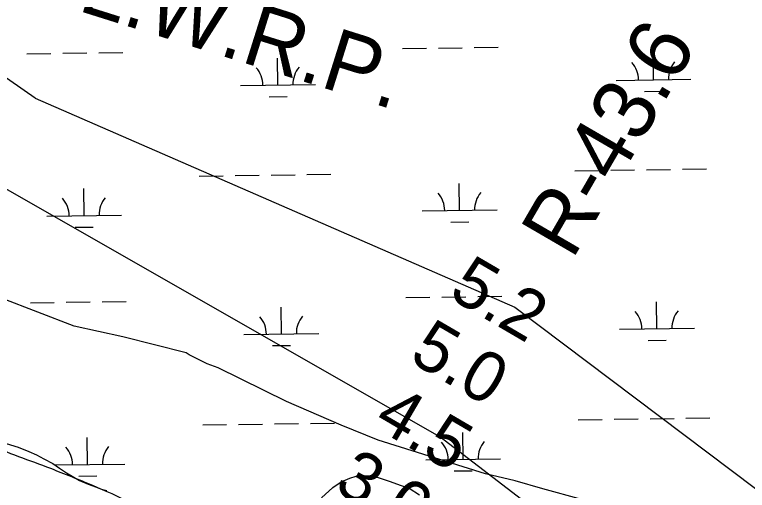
# Model space of a CAD drawing. Extents: x 3767014 to 3805179, y 361544 to 387384.
# Drawn here: x 3790016 to 3790995, y 377559 to 378195 of the extents above; entities that cross this region are included whole.
import ezdxf

# ---------------------------------------------------------------- set-up
doc = ezdxf.new("R2010")
doc.units = 0
for name, color, linetype in [('V-RIVR-EDGE', 7, 'Continuous'), ('V-RIVR-RANG', 7, 'Continuous'), ('V-RIVR-RANG-IDEN', 7, 'Continuous'), ('V-ROAD-CNTR', 7, 'Continuous'), ('V-SITE-VEGE', 7, 'Continuous'), ('V-TOPO-MINR', 7, 'Continuous'), ('V-TOPO-WATR-IDEN', 7, 'Continuous'), ('V-WETL-SWMP', 7, 'Continuous')]:
    doc.layers.add(name, color=color, linetype=linetype)

msp = doc.modelspace()

# ---------------------------------------------------------------- linework, layer by layer
at = {"layer": 'V-RIVR-EDGE'}
msp.add_spline([(3788386.899, 379042.41), (3788417.904, 379023.435), (3788440.887, 378992.179), (3788448.043, 378960.51), (3788447.055, 378926.601), (3788439.707, 378880.951), (3788409.24, 378810.941), (3788372.521, 378773.051), (3788350.301, 378746.88), (3788331.714, 378727.484), (3788310.448, 378721.658), (3788272.476, 378725.369), (3788242.231, 378745.339), (3788209.71, 378759.436), (3788168.127, 378765.869), (3788122.896, 378759.651), (3788118.818, 378756.044), (3788116.991, 378748.814), (3788142.224, 378713.031), (3788167.911, 378678.151), (3788193.135, 378639.203), (3788209.812, 378617.91), (3788232.374, 378599.316), (3788284.708, 378552.162), (3788334.36, 378517.675), (3788381.771, 378490.881), (3788413.396, 378480.403), (3788449.09, 378469.463), (3788474.382, 378458.096), (3788505.999, 378444.001), (3788536.264, 378432.17), (3788579.627, 378414.429), (3788610.795, 378401.691), (3788697.059, 378362.14), (3788738.16, 378343.5), (3788779.271, 378329.381), (3788814.951, 378313.015), (3788851.077, 378293.935), (3788883.135, 378275.77), (3788911.132, 378260.779), (3788948.168, 378243.958), (3789043.462, 378198.958), (3789099.476, 378177.116), (3789152.324, 378155.282), (3789195.7, 378142.514), (3789220.104, 378137.48), (3789256.703, 378126.99), (3789292.381, 378109.72), (3789305.019, 378100.645), (3789319.901, 378084.783), (3789319.875, 378074.383), (3789316.665, 378056.305), (3789313.453, 378037.322), (3789312.506, 378020.143), (3789312.015, 378004.318), (3789311.527, 377989.85), (3789315.565, 377977.18), (3789323.24, 377972.187), (3789333.182, 377969.902), (3789357.132, 377964.417), (3789378.809, 377953.511), (3789403.636, 377936.72), (3789414.453, 377922.676), (3789418.024, 377903.677), (3789422.976, 377895.074), (3789436.051, 377879.668), (3789465.842, 377858.795), (3789492.94, 377846.067), (3789521.406, 377838.31), (3789551.227, 377829.646), (3789556.183, 377822.399), (3789554.793, 377808.837), (3789556.572, 377796.625), (3789562.875, 377785.757), (3789574.163, 377779.399), (3789589.52, 377772.579), (3789629.254, 377749.873), (3789659.506, 377732.616), (3789679.346, 377710.411), (3789704.616, 377690.001), (3789743.898, 377667.296), (3789778.225, 377652.29), (3789817.076, 377638.177), (3789856.394, 377630.393), (3789894.372, 377628.943), (3789923.318, 377632.036), (3789940.496, 377630.637), (3789978.452, 377620.144), (3790020.916, 377604.665), (3790063.38, 377588.735), (3790119.844, 377565.987), (3790170.428, 377542.802), (3790207.46, 377524.624), (3790239.091, 377516.407), (3790272.094, 377514.517), (3790305.101, 377514.435), (3790324.545, 377514.839), (3790349.4, 377509.352), (3790365.658, 377501.173), (3790373.774, 377492.11), (3790385.042, 377477.613), (3790401.749, 377468.076), (3790433.359, 377451.72), (3790441.459, 377435.875), (3790452.243, 377408.266), (3790459.895, 377394.23), (3790472.083, 377386.061), (3790487.003, 377385.572), (3790498.311, 377387.353), (3790504.201, 377392.312), (3790520.964, 377405.383), (3790533.189, 377412.135), (3790549.469, 377413), (3790572.974, 377410.228), (3790584.283, 377412.461), (3790599.67, 377417.849), (3790607.809, 377417.829), (3790615.944, 377416.452), (3790628.576, 377404.665), (3790642.983, 377379.761), (3790657.835, 377351.69), (3790662.758, 377331.331), (3790670.426, 377323.625), (3790683.074, 377318.62), (3790699.796, 377315.414), (3790710.185, 377310.866), (3790722.363, 377298.628), (3790739.518, 377287.734), (3790749.912, 377285.447), (3790762.542, 377273.208)], degree=3, dxfattribs=at)
at = {"layer": 'V-ROAD-CNTR'}
msp.add_spline([(3789581.829, 379014.242), (3789632.652, 378972.879), (3789731.51, 378862.57), (3789802.806, 378801.065), (3789923.199, 378766.048), (3790003.638, 378730.023), (3790356.793, 378616.653), (3790480.134, 378568.973), (3790650.56, 378470.616), (3790827.157, 378338.47), (3791018.705, 378235.533), (3791217.941, 378153.785), (3791381.72, 378047.016), (3791482.105, 377970.945), (3791547.781, 377930.243), (3791665.542, 377852.254), (3791800.995, 377792.372)], degree=3, dxfattribs=at)
at = {"layer": 'V-SITE-VEGE'}
for p, q in [((3790094.989, 377778.797), (3789998.065, 377815.913)), ((3790160.041, 377764.232), (3790094.989, 377778.797)), ((3790245.011, 377743.041), (3790160.041, 377764.232)), ((3790248.996, 377740.387), (3790245.011, 377743.041)), ((3790272.894, 377728.456), (3790248.996, 377740.387)), ((3790287.499, 377723.153), (3790272.894, 377728.456)), ((3790379.116, 377678.071), (3790287.499, 377723.153)), ((3790452.144, 377646.253), (3790379.116, 377678.071)), ((3790501.271, 377626.369), (3790452.144, 377646.253)), ((3790644.66, 377581.317), (3790501.271, 377626.369)), ((3790684.487, 377572.046), (3790644.66, 377581.317)), ((3790721.662, 377561.447), (3790684.487, 377572.046)), ((3790773.44, 377546.874), (3790721.662, 377561.447))]:
    msp.add_line(p, q, dxfattribs=at)
at = {"layer": 'V-TOPO-MINR'}
for points in [[(3790043.148, 378083.131), (3789922.102, 378167.344), (3789794.615, 378231.482), (3789651.041, 378242.474), (3789512.759, 378242.816), (3789401.069, 378243.092), (3789305.336, 378243.329), (3789161.788, 378264.958), (3788949.217, 378334.625), (3788784.566, 378425.448), (3788556.119, 378527.066), (3788189.495, 378671.574)], [(3790043.148, 378083.131), (3790684.23, 377803.87), (3791520.452, 377173.587), (3791557.082, 377146.104), (3791593.792, 377118.731), (3791630.624, 377091.519), (3791667.535, 377064.417), (3792514.92, 376445.1), (3792545.055, 376379.136), (3792523.728, 376357.915), (3792491.804, 376352.675), (3791472.08, 376949.14), (3790583.72, 377630.96), (3789983.968, 377973.118)]]:
    msp.add_lwpolyline(points, dxfattribs=at)
at = {"layer": 'V-WETL-SWMP'}
for p, q in [((3790533.886, 378149.602), (3790565.883, 378150.046)), ((3790581.882, 378150.269), (3790613.879, 378150.713)), ((3790629.877, 378150.935), (3790661.874, 378151.38)), ((3790032.027, 378142.631), (3790064.024, 378143.075)), ((3790080.022, 378143.297), (3790112.019, 378143.742)), ((3790128.018, 378143.964), (3790160.015, 378144.408)), ((3790869.343, 378107.827), (3790868.843, 378143.824)), ((3790367.483, 378100.856), (3790366.983, 378136.852)), ((3790317.488, 378100.161), (3790417.479, 378101.55)), ((3790819.348, 378107.133), (3790919.338, 378108.522)), ((3790857.558, 378092.231), (3790881.556, 378092.565)), ((3790355.699, 378085.26), (3790379.697, 378085.593)), ((3790406.304, 377981.313), (3790438.301, 377981.757)), ((3790764.177, 377986.284), (3790796.174, 377986.728)), ((3790812.172, 377986.951), (3790844.169, 377987.395)), ((3790860.168, 377987.617), (3790892.165, 377988.062)), ((3790908.163, 377988.284), (3790940.16, 377988.729)), ((3790262.318, 377979.312), (3790294.315, 377979.757)), ((3790310.313, 377979.979), (3790342.31, 377980.424)), ((3790358.308, 377980.646), (3790390.305, 377981.09)), ((3790108.445, 377926.428), (3790107.945, 377962.425)), ((3790610.305, 377933.4), (3790609.805, 377969.396)), ((3790560.31, 377932.705), (3790660.3, 377934.094)), ((3790058.45, 377925.734), (3790158.441, 377927.123)), ((3790598.52, 377917.803), (3790622.518, 377918.137)), ((3790096.661, 377910.832), (3790120.659, 377911.165)), ((3790538.507, 377816.959), (3790570.504, 377817.404)), ((3790586.503, 377817.626), (3790618.5, 377818.07)), ((3790634.498, 377818.293), (3790666.495, 377818.737)), ((3790036.648, 377809.988), (3790068.645, 377810.432)), ((3790084.643, 377810.654), (3790116.64, 377811.099)), ((3790132.639, 377811.321), (3790164.635, 377811.766)), ((3790873.964, 377775.185), (3790873.464, 377811.181)), ((3790372.104, 377768.213), (3790371.604, 377804.21)), ((3790322.109, 377767.519), (3790422.1, 377768.908)), ((3790823.969, 377774.49), (3790923.959, 377775.879)), ((3790862.179, 377759.588), (3790886.177, 377759.922)), ((3790360.32, 377752.617), (3790384.318, 377752.95)), ((3790410.925, 377648.67), (3790442.922, 377649.114)), ((3790768.798, 377653.641), (3790800.795, 377654.086)), ((3790816.793, 377654.308), (3790848.79, 377654.752)), ((3790864.789, 377654.975), (3790896.786, 377655.419)), ((3790912.784, 377655.641), (3790944.781, 377656.086)), ((3790266.939, 377646.67), (3790298.935, 377647.114)), ((3790314.934, 377647.336), (3790346.931, 377647.781)), ((3790362.929, 377648.003), (3790394.926, 377648.448)), ((3790113.066, 377593.785), (3790112.566, 377629.782)), ((3790614.926, 377600.757), (3790614.426, 377636.753)), ((3790004.352, 377621.952), (3790020.205, 377616.763)), ((3790020.205, 377616.763), (3790034.5, 377611.315)), ((3790034.5, 377611.315), (3790044.637, 377606.643)), ((3790044.637, 377606.643), (3790054.774, 377601.451)), ((3790054.774, 377601.451), (3790066.471, 377594.962)), ((3790564.931, 377600.062), (3790664.921, 377601.451)), ((3790066.471, 377594.962), (3790075.569, 377588.73)), ((3790069.08, 377593.174), (3790163.061, 377594.48)), ((3790075.569, 377588.73), (3790084.927, 377582.759)), ((3790084.927, 377582.759), (3790092.466, 377578.086)), ((3790603.141, 377585.161), (3790627.139, 377585.494)), ((3790092.466, 377578.086), (3790102.343, 377572.634)), ((3790101.282, 377578.189), (3790125.279, 377578.522)), ((3790102.343, 377572.634), (3790114.039, 377567.704)), ((3790440.675, 377563.208), (3790451.844, 377570.49)), ((3790451.844, 377570.49), (3790463.795, 377575.694)), ((3790463.795, 377575.694), (3790472.109, 377578.037)), ((3790472.109, 377578.037), (3790481.463, 377579.342)), ((3790481.463, 377579.342), (3790490.558, 377578.827)), ((3790490.558, 377578.827), (3790497.055, 377577.791)), ((3790497.055, 377577.791), (3790504.072, 377575.716)), ((3790504.072, 377575.716), (3790517.586, 377571.307)), ((3790517.586, 377571.307), (3790530.842, 377566.377)), ((3790114.039, 377567.704), (3790123.656, 377563.811)), ((3790123.656, 377563.811), (3790131.713, 377560.957)), ((3790131.713, 377560.957), (3790138.99, 377558.883)), ((3790425.871, 377549.428), (3790440.675, 377563.208)), ((3790530.842, 377566.377), (3790542.797, 377562.226)), ((3790542.797, 377562.226), (3790556.834, 377553.139))]:
    msp.add_line(p, q, dxfattribs=at)
for centre, start, end in [((3790814.099, 378107.535), 0.024037, 41.567696), ((3790924.574, 378109.069), 140.024034, 181.567693), ((3790312.239, 378100.563), 0.024037, 41.567696), ((3790422.714, 378102.098), 140.024034, 181.567693), ((3790555.061, 377933.107), 0.024037, 41.567696), ((3790665.536, 377934.642), 140.024034, 181.567693), ((3790053.201, 377926.136), 0.024037, 41.567696), ((3790163.676, 377927.67), 140.024034, 181.567693), ((3790818.72, 377774.892), 0.024037, 41.567696), ((3790929.195, 377776.427), 140.024034, 181.567693), ((3790316.86, 377767.921), 0.024037, 41.567696), ((3790427.335, 377769.455), 140.024034, 181.567693), ((3790559.682, 377600.464), 0.024037, 41.567696), ((3790670.157, 377601.999), 140.024034, 181.567693), ((3790057.822, 377593.493), 0.024037, 41.567696), ((3790168.297, 377595.027), 140.024034, 181.567693)]:
    msp.add_arc(centre, 35.246, start, end, dxfattribs=at)

# ---------------------------------------------------------------- texts
at = {"layer": 'V-RIVR-RANG'}
for s, p in [('5.2', (3790593.541, 377818.084)), ('5.0', (3790540.782, 377733.093)), ('4.5', (3790493.032, 377645.174)), ('3.0', (3790440.273, 377560.183))]:
    msp.add_text(s, height=67, rotation=329.688326, dxfattribs=at).set_placement(p)
at = {"layer": 'V-RIVR-RANG-IDEN'}
msp.add_text('R-43.6', height=83, rotation=59.831393, dxfattribs=at).set_placement((3790760.783, 377866.091))
at = {"layer": 'V-TOPO-WATR-IDEN'}
msp.add_text('L.W.R.P.', height=83, rotation=342.530661, dxfattribs=at).set_placement((3790098.282, 378200.923))

doc.saveas('drawing.dxf')
